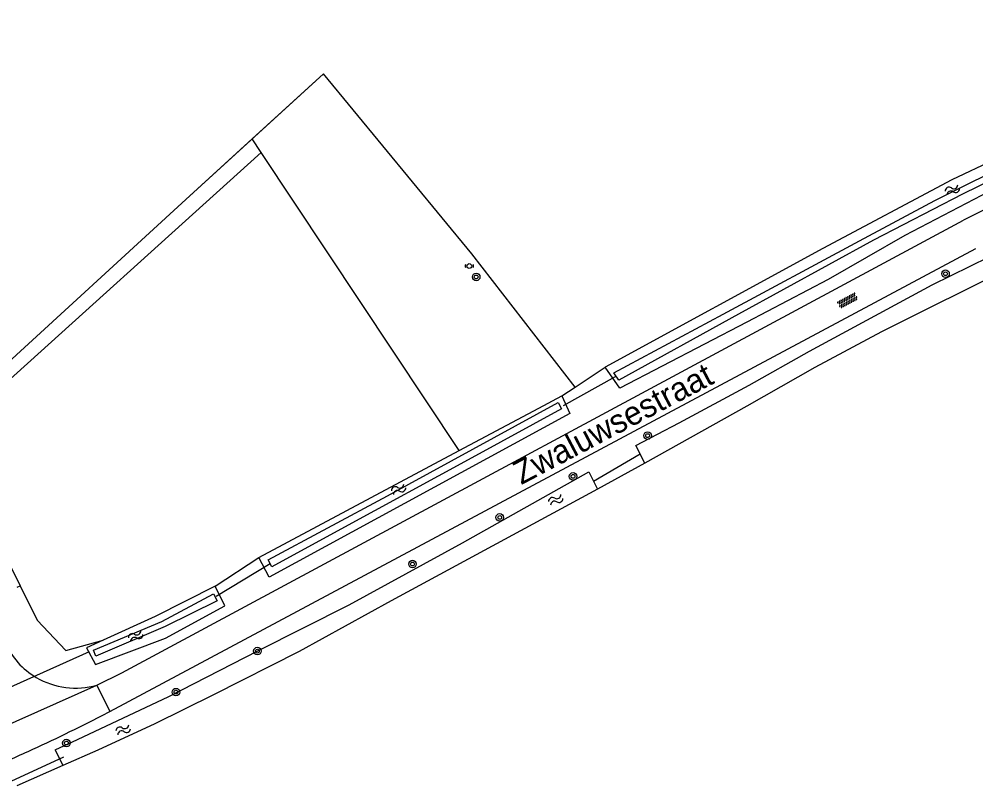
# Model space of a CAD drawing. Extents: x 133000 to 136000, y 400500 to 403500.
# Drawn here: x 135413.7 to 135514.9, y 400767 to 400848.1 of the extents above; entities that cross this region are included whole.
import ezdxf

# ---------------------------------------------------------------- set-up
doc = ezdxf.new("R2010")
doc.units = 0
for name, color, linetype in [('gg-afsc-draadraster', 7, 'Continuous'), ('gg-afsc-lijn draadraster', 7, 'Continuous'), ('gg-anno-openbare ruimte label', 7, 'Continuous'), ('gg-knt-bronhoudergrens', 7, 'Continuous'), ('gg-knt-onverhard', 7, 'Continuous'), ('gg-kntw-bovenkant insteek waterloop', 7, 'Continuous'), ('gg-kntw-waterlijn', 7, 'Continuous'), ('gg-kwrk-duiker nz buis', 7, 'Continuous'), ('gt-grn-groengrens', 7, 'Continuous'), ('gt-grn-weggrens', 7, 'Continuous'), ('gt-symb-boom', 7, 'Continuous'), ('gt-symb-overige verharding', 7, 'Continuous'), ('gt-symb-peilbuis', 7, 'Continuous'), ('gt-symb-watersymbool', 7, 'Continuous')]:
    doc.layers.add(name, color=color, linetype=linetype)

# ---------------------------------------------------------------- blocks, each defined once
blk = doc.blocks.new('gt0-WA')
at = {"layer": 'gt-symb-watersymbool'}
for centre, start, end in [((-0.32, 0.02), 28.0725, 151.9275), ((0.43, 0.42), 208.0725, 331.9275), ((-0.32, -0.43), 28.0725, 151.9275), ((0.43, -0.03), 208.0725, 331.9275)]:
    blk.add_arc(centre, 0.425, start, end, dxfattribs=at)
blk = doc.blocks.new('gt0-BOOM')
at = {"layer": 'gt-symb-boom'}
for radius in [0.4, 0.2]:
    blk.add_circle((0, 0), radius, dxfattribs=at)
blk = doc.blocks.new('gt0-PBUIS')
at = {"layer": 'gt-symb-peilbuis'}
blk.add_circle((0, 0), 0.25, dxfattribs=at)
for centre, start, end in [((-0.21, 0), 141.9073, 218.0927), ((0.21, 0), 321.9073, 38.0927)]:
    blk.add_arc(centre, 0.243, start, end, dxfattribs=at)
blk = doc.blocks.new('gt0-OVH')
at = {"layer": 'gt-symb-overige verharding'}
for points in [[(-0.97, 0.3), (-0.97, 0.31), (-0.96, 0.32), (-0.97, 0.33), (-0.97, 0.34), (-0.98, 0.35), (-0.99, 0.35), (-1, 0.36), (-1.01, 0.35), (-1.02, 0.35), (-1.03, 0.34), (-1.03, 0.33), (-1.04, 0.32), (-1.03, 0.31), (-1.03, 0.3), (-1.02, 0.29), (-1.01, 0.29), (-1, 0.28), (-0.99, 0.29), (-0.98, 0.29)], [(-0.87, 0.11), (-0.87, 0.12), (-0.86, 0.13), (-0.87, 0.14), (-0.87, 0.15), (-0.88, 0.16), (-0.89, 0.16), (-0.9, 0.16), (-0.91, 0.16), (-0.92, 0.16), (-0.93, 0.15), (-0.93, 0.14), (-0.94, 0.13), (-0.93, 0.12), (-0.93, 0.11), (-0.92, 0.1), (-0.91, 0.09), (-0.9, 0.09), (-0.89, 0.09), (-0.88, 0.1)], [(-0.77, 0.3), (-0.77, 0.31), (-0.76, 0.32), (-0.77, 0.33), (-0.77, 0.34), (-0.78, 0.35), (-0.79, 0.35), (-0.8, 0.36), (-0.81, 0.35), (-0.82, 0.35), (-0.83, 0.34), (-0.83, 0.33), (-0.84, 0.32), (-0.83, 0.31), (-0.83, 0.3), (-0.82, 0.29), (-0.81, 0.29), (-0.8, 0.28), (-0.79, 0.29), (-0.78, 0.29)], [(-0.67, 0.11), (-0.67, 0.12), (-0.66, 0.13), (-0.67, 0.14), (-0.67, 0.15), (-0.68, 0.16), (-0.69, 0.16), (-0.7, 0.16), (-0.71, 0.16), (-0.72, 0.16), (-0.73, 0.15), (-0.73, 0.14), (-0.74, 0.13), (-0.73, 0.12), (-0.73, 0.11), (-0.72, 0.1), (-0.71, 0.09), (-0.7, 0.09), (-0.69, 0.09), (-0.68, 0.1)], [(-0.57, 0.3), (-0.57, 0.31), (-0.56, 0.32), (-0.57, 0.33), (-0.57, 0.34), (-0.58, 0.35), (-0.59, 0.35), (-0.6, 0.36), (-0.61, 0.35), (-0.62, 0.35), (-0.63, 0.34), (-0.63, 0.33), (-0.64, 0.32), (-0.63, 0.31), (-0.63, 0.3), (-0.62, 0.29), (-0.61, 0.29), (-0.6, 0.28), (-0.59, 0.29), (-0.58, 0.29)], [(-0.47, 0.11), (-0.47, 0.12), (-0.46, 0.13), (-0.47, 0.14), (-0.47, 0.15), (-0.48, 0.16), (-0.49, 0.16), (-0.5, 0.16), (-0.51, 0.16), (-0.52, 0.16), (-0.53, 0.15), (-0.53, 0.14), (-0.54, 0.13), (-0.53, 0.12), (-0.53, 0.11), (-0.52, 0.1), (-0.51, 0.09), (-0.5, 0.09), (-0.49, 0.09), (-0.48, 0.1)], [(-0.37, 0.3), (-0.37, 0.31), (-0.36, 0.32), (-0.37, 0.33), (-0.37, 0.34), (-0.38, 0.35), (-0.39, 0.35), (-0.4, 0.36), (-0.41, 0.35), (-0.42, 0.35), (-0.43, 0.34), (-0.43, 0.33), (-0.44, 0.32), (-0.43, 0.31), (-0.43, 0.3), (-0.42, 0.29), (-0.41, 0.29), (-0.4, 0.28), (-0.39, 0.29), (-0.38, 0.29)], [(-0.27, 0.11), (-0.27, 0.12), (-0.26, 0.13), (-0.27, 0.14), (-0.27, 0.15), (-0.28, 0.16), (-0.29, 0.16), (-0.3, 0.16), (-0.31, 0.16), (-0.32, 0.16), (-0.33, 0.15), (-0.33, 0.14), (-0.34, 0.13), (-0.33, 0.12), (-0.33, 0.11), (-0.32, 0.1), (-0.31, 0.09), (-0.3, 0.09), (-0.29, 0.09), (-0.28, 0.1)], [(-0.17, 0.3), (-0.17, 0.31), (-0.16, 0.32), (-0.17, 0.33), (-0.17, 0.34), (-0.18, 0.35), (-0.19, 0.35), (-0.2, 0.36), (-0.21, 0.35), (-0.22, 0.35), (-0.23, 0.34), (-0.23, 0.33), (-0.24, 0.32), (-0.23, 0.31), (-0.23, 0.3), (-0.22, 0.29), (-0.21, 0.29), (-0.2, 0.28), (-0.19, 0.29), (-0.18, 0.29)], [(-0.07, 0.11), (-0.07, 0.12), (-0.06, 0.13), (-0.07, 0.14), (-0.07, 0.15), (-0.08, 0.16), (-0.09, 0.16), (-0.1, 0.16), (-0.11, 0.16), (-0.12, 0.16), (-0.13, 0.15), (-0.13, 0.14), (-0.14, 0.13), (-0.13, 0.12), (-0.13, 0.11), (-0.12, 0.1), (-0.11, 0.09), (-0.1, 0.09), (-0.09, 0.09), (-0.08, 0.1)], [(0.03, 0.3), (0.03, 0.31), (0.04, 0.32), (0.03, 0.33), (0.03, 0.34), (0.02, 0.35), (0.01, 0.35), (0, 0.36), (-0.01, 0.35), (-0.02, 0.35), (-0.03, 0.34), (-0.03, 0.33), (-0.04, 0.32), (-0.03, 0.31), (-0.03, 0.3), (-0.02, 0.29), (-0.01, 0.29), (0, 0.28), (0.01, 0.29), (0.02, 0.29)], [(0.13, 0.11), (0.13, 0.12), (0.14, 0.13), (0.13, 0.14), (0.13, 0.15), (0.12, 0.16), (0.11, 0.16), (0.1, 0.16), (0.09, 0.16), (0.08, 0.16), (0.07, 0.15), (0.07, 0.14), (0.06, 0.13), (0.07, 0.12), (0.07, 0.11), (0.08, 0.1), (0.09, 0.09), (0.1, 0.09), (0.11, 0.09), (0.12, 0.1)], [(0.23, 0.3), (0.23, 0.31), (0.24, 0.32), (0.23, 0.33), (0.23, 0.34), (0.22, 0.35), (0.21, 0.35), (0.2, 0.36), (0.19, 0.35), (0.18, 0.35), (0.17, 0.34), (0.17, 0.33), (0.16, 0.32), (0.17, 0.31), (0.17, 0.3), (0.18, 0.29), (0.19, 0.29), (0.2, 0.28), (0.21, 0.29), (0.22, 0.29)], [(0.33, 0.11), (0.33, 0.12), (0.34, 0.13), (0.33, 0.14), (0.33, 0.15), (0.32, 0.16), (0.31, 0.16), (0.3, 0.16), (0.29, 0.16), (0.28, 0.16), (0.27, 0.15), (0.27, 0.14), (0.26, 0.13), (0.27, 0.12), (0.27, 0.11), (0.28, 0.1), (0.29, 0.09), (0.3, 0.09), (0.31, 0.09), (0.32, 0.1)], [(0.43, 0.3), (0.43, 0.31), (0.44, 0.32), (0.43, 0.33), (0.43, 0.34), (0.42, 0.35), (0.41, 0.35), (0.4, 0.36), (0.39, 0.35), (0.38, 0.35), (0.37, 0.34), (0.37, 0.33), (0.36, 0.32), (0.37, 0.31), (0.37, 0.3), (0.38, 0.29), (0.39, 0.29), (0.4, 0.28), (0.41, 0.29), (0.42, 0.29)], [(0.53, 0.11), (0.53, 0.12), (0.54, 0.13), (0.53, 0.14), (0.53, 0.15), (0.52, 0.16), (0.51, 0.16), (0.5, 0.16), (0.49, 0.16), (0.48, 0.16), (0.47, 0.15), (0.47, 0.14), (0.46, 0.13), (0.47, 0.12), (0.47, 0.11), (0.48, 0.1), (0.49, 0.09), (0.5, 0.09), (0.51, 0.09), (0.52, 0.1)], [(0.63, 0.3), (0.63, 0.31), (0.64, 0.32), (0.63, 0.33), (0.63, 0.34), (0.62, 0.35), (0.61, 0.35), (0.6, 0.36), (0.59, 0.35), (0.58, 0.35), (0.57, 0.34), (0.57, 0.33), (0.56, 0.32), (0.57, 0.31), (0.57, 0.3), (0.58, 0.29), (0.59, 0.29), (0.6, 0.28), (0.61, 0.29), (0.62, 0.29)], [(0.73, 0.11), (0.73, 0.12), (0.74, 0.13), (0.73, 0.14), (0.73, 0.15), (0.72, 0.16), (0.71, 0.16), (0.7, 0.16), (0.69, 0.16), (0.68, 0.16), (0.67, 0.15), (0.67, 0.14), (0.66, 0.13), (0.67, 0.12), (0.67, 0.11), (0.68, 0.1), (0.69, 0.09), (0.7, 0.09), (0.71, 0.09), (0.72, 0.1)], [(0.83, 0.3), (0.83, 0.31), (0.84, 0.32), (0.83, 0.33), (0.83, 0.34), (0.82, 0.35), (0.81, 0.35), (0.8, 0.36), (0.79, 0.35), (0.78, 0.35), (0.77, 0.34), (0.77, 0.33), (0.76, 0.32), (0.77, 0.31), (0.77, 0.3), (0.78, 0.29), (0.79, 0.29), (0.8, 0.28), (0.81, 0.29), (0.82, 0.29)], [(0.93, 0.11), (0.93, 0.12), (0.94, 0.13), (0.93, 0.14), (0.93, 0.15), (0.92, 0.16), (0.91, 0.16), (0.9, 0.16), (0.89, 0.16), (0.88, 0.16), (0.87, 0.15), (0.87, 0.14), (0.86, 0.13), (0.87, 0.12), (0.87, 0.11), (0.88, 0.1), (0.89, 0.09), (0.9, 0.09), (0.91, 0.09), (0.92, 0.1)], [(1.03, 0.3), (1.03, 0.31), (1.04, 0.32), (1.03, 0.33), (1.03, 0.34), (1.02, 0.35), (1.01, 0.35), (1, 0.36), (0.99, 0.35), (0.98, 0.35), (0.97, 0.34), (0.97, 0.33), (0.96, 0.32), (0.97, 0.31), (0.97, 0.3), (0.98, 0.29), (0.99, 0.29), (1, 0.28), (1.01, 0.29), (1.02, 0.29)], [(-0.97, -0.14), (-0.97, -0.13), (-0.96, -0.12), (-0.97, -0.11), (-0.97, -0.1), (-0.98, -0.09), (-0.99, -0.09), (-1, -0.08), (-1.01, -0.09), (-1.02, -0.09), (-1.03, -0.1), (-1.03, -0.11), (-1.04, -0.12), (-1.03, -0.13), (-1.03, -0.14), (-1.02, -0.15), (-1.01, -0.15), (-1, -0.16), (-0.99, -0.15), (-0.98, -0.15)], [(-0.87, -0.33), (-0.87, -0.32), (-0.86, -0.31), (-0.87, -0.3), (-0.87, -0.29), (-0.88, -0.28), (-0.89, -0.28), (-0.9, -0.28), (-0.91, -0.28), (-0.92, -0.28), (-0.93, -0.29), (-0.93, -0.3), (-0.94, -0.31), (-0.93, -0.32), (-0.93, -0.33), (-0.92, -0.34), (-0.91, -0.35), (-0.9, -0.35), (-0.89, -0.35), (-0.88, -0.34)], [(-0.77, -0.14), (-0.77, -0.13), (-0.76, -0.12), (-0.77, -0.11), (-0.77, -0.1), (-0.78, -0.09), (-0.79, -0.09), (-0.8, -0.08), (-0.81, -0.09), (-0.82, -0.09), (-0.83, -0.1), (-0.83, -0.11), (-0.84, -0.12), (-0.83, -0.13), (-0.83, -0.14), (-0.82, -0.15), (-0.81, -0.15), (-0.8, -0.16), (-0.79, -0.15), (-0.78, -0.15)], [(-0.67, -0.33), (-0.67, -0.32), (-0.66, -0.31), (-0.67, -0.3), (-0.67, -0.29), (-0.68, -0.28), (-0.69, -0.28), (-0.7, -0.28), (-0.71, -0.28), (-0.72, -0.28), (-0.73, -0.29), (-0.73, -0.3), (-0.74, -0.31), (-0.73, -0.32), (-0.73, -0.33), (-0.72, -0.34), (-0.71, -0.35), (-0.7, -0.35), (-0.69, -0.35), (-0.68, -0.34)], [(-0.57, -0.14), (-0.57, -0.13), (-0.56, -0.12), (-0.57, -0.11), (-0.57, -0.1), (-0.58, -0.09), (-0.59, -0.09), (-0.6, -0.08), (-0.61, -0.09), (-0.62, -0.09), (-0.63, -0.1), (-0.63, -0.11), (-0.64, -0.12), (-0.63, -0.13), (-0.63, -0.14), (-0.62, -0.15), (-0.61, -0.15), (-0.6, -0.16), (-0.59, -0.15), (-0.58, -0.15)], [(-0.47, -0.33), (-0.47, -0.32), (-0.46, -0.31), (-0.47, -0.3), (-0.47, -0.29), (-0.48, -0.28), (-0.49, -0.28), (-0.5, -0.28), (-0.51, -0.28), (-0.52, -0.28), (-0.53, -0.29), (-0.53, -0.3), (-0.54, -0.31), (-0.53, -0.32), (-0.53, -0.33), (-0.52, -0.34), (-0.51, -0.35), (-0.5, -0.35), (-0.49, -0.35), (-0.48, -0.34)], [(-0.37, -0.14), (-0.37, -0.13), (-0.36, -0.12), (-0.37, -0.11), (-0.37, -0.1), (-0.38, -0.09), (-0.39, -0.09), (-0.4, -0.08), (-0.41, -0.09), (-0.42, -0.09), (-0.43, -0.1), (-0.43, -0.11), (-0.44, -0.12), (-0.43, -0.13), (-0.43, -0.14), (-0.42, -0.15), (-0.41, -0.15), (-0.4, -0.16), (-0.39, -0.15), (-0.38, -0.15)], [(-0.27, -0.33), (-0.27, -0.32), (-0.26, -0.31), (-0.27, -0.3), (-0.27, -0.29), (-0.28, -0.28), (-0.29, -0.28), (-0.3, -0.28), (-0.31, -0.28), (-0.32, -0.28), (-0.33, -0.29), (-0.33, -0.3), (-0.34, -0.31), (-0.33, -0.32), (-0.33, -0.33), (-0.32, -0.34), (-0.31, -0.35), (-0.3, -0.35), (-0.29, -0.35), (-0.28, -0.34)], [(-0.17, -0.14), (-0.17, -0.13), (-0.16, -0.12), (-0.17, -0.11), (-0.17, -0.1), (-0.18, -0.09), (-0.19, -0.09), (-0.2, -0.08), (-0.21, -0.09), (-0.22, -0.09), (-0.23, -0.1), (-0.23, -0.11), (-0.24, -0.12), (-0.23, -0.13), (-0.23, -0.14), (-0.22, -0.15), (-0.21, -0.15), (-0.2, -0.16), (-0.19, -0.15), (-0.18, -0.15)], [(-0.07, -0.33), (-0.07, -0.32), (-0.06, -0.31), (-0.07, -0.3), (-0.07, -0.29), (-0.08, -0.28), (-0.09, -0.28), (-0.1, -0.28), (-0.11, -0.28), (-0.12, -0.28), (-0.13, -0.29), (-0.13, -0.3), (-0.14, -0.31), (-0.13, -0.32), (-0.13, -0.33), (-0.12, -0.34), (-0.11, -0.35), (-0.1, -0.35), (-0.09, -0.35), (-0.08, -0.34)], [(0.03, -0.14), (0.03, -0.13), (0.04, -0.12), (0.03, -0.11), (0.03, -0.1), (0.02, -0.09), (0.01, -0.09), (0, -0.08), (-0.01, -0.09), (-0.02, -0.09), (-0.03, -0.1), (-0.03, -0.11), (-0.04, -0.12), (-0.03, -0.13), (-0.03, -0.14), (-0.02, -0.15), (-0.01, -0.15), (0, -0.16), (0.01, -0.15), (0.02, -0.15)], [(0.13, -0.33), (0.13, -0.32), (0.14, -0.31), (0.13, -0.3), (0.13, -0.29), (0.12, -0.28), (0.11, -0.28), (0.1, -0.28), (0.09, -0.28), (0.08, -0.28), (0.07, -0.29), (0.07, -0.3), (0.06, -0.31), (0.07, -0.32), (0.07, -0.33), (0.08, -0.34), (0.09, -0.35), (0.1, -0.35), (0.11, -0.35), (0.12, -0.34)], [(0.23, -0.14), (0.23, -0.13), (0.24, -0.12), (0.23, -0.11), (0.23, -0.1), (0.22, -0.09), (0.21, -0.09), (0.2, -0.08), (0.19, -0.09), (0.18, -0.09), (0.17, -0.1), (0.17, -0.11), (0.16, -0.12), (0.17, -0.13), (0.17, -0.14), (0.18, -0.15), (0.19, -0.15), (0.2, -0.16), (0.21, -0.15), (0.22, -0.15)], [(0.33, -0.33), (0.33, -0.32), (0.34, -0.31), (0.33, -0.3), (0.33, -0.29), (0.32, -0.28), (0.31, -0.28), (0.3, -0.28), (0.29, -0.28), (0.28, -0.28), (0.27, -0.29), (0.27, -0.3), (0.26, -0.31), (0.27, -0.32), (0.27, -0.33), (0.28, -0.34), (0.29, -0.35), (0.3, -0.35), (0.31, -0.35), (0.32, -0.34)], [(0.43, -0.14), (0.43, -0.13), (0.44, -0.12), (0.43, -0.11), (0.43, -0.1), (0.42, -0.09), (0.41, -0.09), (0.4, -0.08), (0.39, -0.09), (0.38, -0.09), (0.37, -0.1), (0.37, -0.11), (0.36, -0.12), (0.37, -0.13), (0.37, -0.14), (0.38, -0.15), (0.39, -0.15), (0.4, -0.16), (0.41, -0.15), (0.42, -0.15)], [(0.53, -0.33), (0.53, -0.32), (0.54, -0.31), (0.53, -0.3), (0.53, -0.29), (0.52, -0.28), (0.51, -0.28), (0.5, -0.28), (0.49, -0.28), (0.48, -0.28), (0.47, -0.29), (0.47, -0.3), (0.46, -0.31), (0.47, -0.32), (0.47, -0.33), (0.48, -0.34), (0.49, -0.35), (0.5, -0.35), (0.51, -0.35), (0.52, -0.34)], [(0.63, -0.14), (0.63, -0.13), (0.64, -0.12), (0.63, -0.11), (0.63, -0.1), (0.62, -0.09), (0.61, -0.09), (0.6, -0.08), (0.59, -0.09), (0.58, -0.09), (0.57, -0.1), (0.57, -0.11), (0.56, -0.12), (0.57, -0.13), (0.57, -0.14), (0.58, -0.15), (0.59, -0.15), (0.6, -0.16), (0.61, -0.15), (0.62, -0.15)], [(0.73, -0.33), (0.73, -0.32), (0.74, -0.31), (0.73, -0.3), (0.73, -0.29), (0.72, -0.28), (0.71, -0.28), (0.7, -0.28), (0.69, -0.28), (0.68, -0.28), (0.67, -0.29), (0.67, -0.3), (0.66, -0.31), (0.67, -0.32), (0.67, -0.33), (0.68, -0.34), (0.69, -0.35), (0.7, -0.35), (0.71, -0.35), (0.72, -0.34)], [(0.83, -0.14), (0.83, -0.13), (0.84, -0.12), (0.83, -0.11), (0.83, -0.1), (0.82, -0.09), (0.81, -0.09), (0.8, -0.08), (0.79, -0.09), (0.78, -0.09), (0.77, -0.1), (0.77, -0.11), (0.76, -0.12), (0.77, -0.13), (0.77, -0.14), (0.78, -0.15), (0.79, -0.15), (0.8, -0.16), (0.81, -0.15), (0.82, -0.15)], [(0.93, -0.33), (0.93, -0.32), (0.94, -0.31), (0.93, -0.3), (0.93, -0.29), (0.92, -0.28), (0.91, -0.28), (0.9, -0.28), (0.89, -0.28), (0.88, -0.28), (0.87, -0.29), (0.87, -0.3), (0.86, -0.31), (0.87, -0.32), (0.87, -0.33), (0.88, -0.34), (0.89, -0.35), (0.9, -0.35), (0.91, -0.35), (0.92, -0.34)], [(1.03, -0.14), (1.03, -0.13), (1.04, -0.12), (1.03, -0.11), (1.03, -0.1), (1.02, -0.09), (1.01, -0.09), (1, -0.08), (0.99, -0.09), (0.98, -0.09), (0.97, -0.1), (0.97, -0.11), (0.96, -0.12), (0.97, -0.13), (0.97, -0.14), (0.98, -0.15), (0.99, -0.15), (1, -0.16), (1.01, -0.15), (1.02, -0.15)]]:
    blk.add_lwpolyline(points, close=True, dxfattribs=at)

msp = doc.modelspace()

# ---------------------------------------------------------------- linework, layer by layer
at = {"layer": 'gg-afsc-draadraster'}
msp.add_line((135438.39, 400835.47), (135445.92, 400842.36), dxfattribs=at)
for points in [[(135404.57, 400804.86), (135411.26, 400810.64), (135431.36, 400829.04), (135438.39, 400835.47)], [(135439.35, 400834.03), (135409.87, 400807.44), (135405.71, 400804.49), (135413.84, 400788.19)], [(135413.84, 400788.19), (135415.65, 400784.55), (135418.69, 400781.36), (135422.63, 400782.43)]]:
    msp.add_lwpolyline(points, dxfattribs=at)
at = {"layer": 'gg-afsc-lijn draadraster'}
for points in [[(135404.57, 400804.86), (135411.26, 400810.64), (135431.36, 400829.04), (135445.92, 400842.36)], [(135413.84, 400788.19), (135415.65, 400784.55), (135418.69, 400781.36), (135422.63, 400782.43)]]:
    msp.add_lwpolyline(points, dxfattribs=at)
at = {"layer": 'gg-knt-bronhoudergrens'}
for p, q in [((135479.91, 400801.17), (135474.91, 400798.42)), ((135418.35, 400769.19), (135413.49, 400767.04))]:
    msp.add_line(p, q, dxfattribs=at)
msp.add_lwpolyline([(135472.55, 400809.22), (135461.6, 400823.3), (135445.92, 400842.36)], dxfattribs=at)
at = {"layer": 'gg-knt-onverhard'}
for p, q in [((135423.33, 400774.91), (135514.93, 400823.87)), ((135422.52, 400774.48), (135423.33, 400774.91))]:
    msp.add_line(p, q, dxfattribs=at)
msp.add_lwpolyline([(135421.95, 400777.7), (135424.58, 400779.01), (135513.63, 400826.86)], dxfattribs=at)
for centre, radius, start, end in [((135646.17, 400565.5), 293.05, 109.4708, 116.8911), ((135419.69, 400785.57), 8.19, 204.5296, 239.5864), ((135419.69, 400785.56), 8.18, 239.6072, 286.0325), ((135340.66, 400933.45), 178.81, 294.4547, 297.2454), ((135342.91, 400928.45), 173.33, 293.6558, 294.4642)]:
    msp.add_arc(centre, radius, start, end, dxfattribs=at)
at = {"layer": 'gg-kntw-bovenkant insteek waterloop'}
for p, q in [((135468.72, 400807), (135471.13, 400808.29)), ((135460.28, 400802.5), (135468.72, 400807)), ((135439.07, 400791.19), (135460.28, 400802.5)), ((135417.56, 400770.86), (135418.35, 400769.19))]:
    msp.add_line(p, q, dxfattribs=at)
for points in [[(135479.91, 400801.17), (135478.98, 400803.05), (135483.56, 400805.42), (135490.95, 400809.42), (135497.33, 400813.01), (135510.32, 400820.04), (135516.33, 400822.99), (135522.32, 400825.85), (135528.11, 400828.37), (135533.43, 400830.61), (135545.4, 400835.43), (135552.74, 400838.19), (135559.16, 400840.53), (135565.18, 400842.59), (135573.12, 400845.38), (135581.81, 400848.13), (135582.4, 400845.98)], [(135549.94, 400847.3), (135546.76, 400846.2), (135533.74, 400840.93), (135525.82, 400837.49), (135512.4, 400831.13)], [(135582.4, 400845.98), (135577.01, 400844.03), (135565.84, 400840.42), (135555.48, 400836.93), (135546.57, 400833.69), (135538.62, 400830.61), (135532.13, 400827.97), (135525.49, 400825.13), (135518.88, 400822), (135504.94, 400815.06), (135497.91, 400811.29), (135490.72, 400807.18), (135479.91, 400801.17)], [(135552.64, 400845.55), (135551.59, 400844.75), (135543.16, 400841.45), (135534.31, 400837.6), (135524.91, 400834), (135515.54, 400829.46), (135507.41, 400825.26), (135499.31, 400820.6), (135490.71, 400816.09), (135477.27, 400809.11), (135475.72, 400811.32)], [(135512.4, 400831.13), (135498.75, 400823.88), (135475.72, 400811.32)], [(135471.13, 400808.29), (135471.99, 400806.43), (135440.18, 400789.1), (135439.07, 400791.19)], [(135417.56, 400770.86), (135419.9, 400771.93), (135429.56, 400776.49), (135438.97, 400781.31), (135448.64, 400786.17), (135460.62, 400792.74), (135473.98, 400800.26), (135474.91, 400798.42)], [(135474.91, 400798.42), (135453.1, 400786.6), (135443.36, 400781.24), (135434.3, 400776.66), (135428.1, 400773.6), (135422.05, 400770.8), (135418.35, 400769.19)], [(135422.63, 400782.43), (135420.85, 400781.63), (135421.81, 400779.89), (135429.23, 400782.67), (135435.5, 400786.08), (135434.48, 400788.17)], [(135434.48, 400788.17), (135428.13, 400784.94), (135422.63, 400782.43)]]:
    msp.add_lwpolyline(points, dxfattribs=at)
at = {"layer": 'gg-kntw-waterlijn'}
for points in [[(135476.62, 400810.73), (135488.2, 400816.94), (135502.62, 400824.68), (135510.59, 400828.96), (135519.58, 400833.44), (135528.01, 400837.27), (135535.78, 400840.44), (135551.08, 400846.42), (135551.51, 400845.7), (135543.49, 400842.47), (135531.24, 400837.72), (135521.79, 400833.68), (135513.53, 400829.61), (135504.11, 400824.77), (135489.81, 400816.91), (135477.15, 400809.95), (135476.62, 400810.73)], [(135440.08, 400790.93), (135452.71, 400797.73), (135470.74, 400807.57), (135471.1, 400806.92), (135461.61, 400801.74), (135447.76, 400794.19), (135440.45, 400790.2), (135440.08, 400790.93)], [(135421.59, 400781.38), (135428.81, 400784.41), (135434.3, 400787.34), (135434.69, 400786.61), (135429.19, 400783.89), (135421.85, 400780.74), (135421.59, 400781.38)]]:
    msp.add_lwpolyline(points, dxfattribs=at)
at = {"layer": 'gg-kwrk-duiker nz buis'}
for p, q in [((135476.77, 400810.29), (135471.29, 400807.23)), ((135474.49, 400799.26), (135479.41, 400802.17)), ((135440.28, 400790.51), (135434.59, 400787.07)), ((135393.77, 400768.92), (135421.16, 400781.24)), ((135408.83, 400775.7), (135421.16, 400781.24)), ((135412.45, 400767.34), (135418.46, 400770.1))]:
    msp.add_line(p, q, dxfattribs=at)
at = {"layer": 'gt-grn-groengrens'}
for p, q in [((135439.35, 400834.03), (135438.39, 400835.47)), ((135460.28, 400802.5), (135439.35, 400834.03)), ((135472.55, 400809.22), (135475.72, 400811.32)), ((135471.13, 400808.29), (135472.55, 400809.22)), ((135434.48, 400788.17), (135439.07, 400791.19)), ((135413.54, 400788.04), (135413.84, 400788.19))]:
    msp.add_line(p, q, dxfattribs=at)
at = {"layer": 'gt-grn-weggrens'}
for p, q in [((135408.15, 400771.54), (135421.95, 400777.7)), ((135421.95, 400777.7), (135423.33, 400774.91))]:
    msp.add_line(p, q, dxfattribs=at)

# ---------------------------------------------------------------- block references
at = {"layer": 'gt-symb-boom'}
for p in [(135511.72, 400821.2), (135462.08, 400820.86), (135480.21, 400804.08), (135472.32, 400799.77), (135464.57, 400795.43), (135455.34, 400790.5), (135438.93, 400781.29), (135430.32, 400776.95), (135418.73, 400771.57)]:
    msp.add_blockref('gt0-BOOM', p, dxfattribs=at)
at = {"layer": 'gt-symb-overige verharding', "rotation": 28.102823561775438}
msp.add_blockref('gt0-OVH', (135501.36, 400818.36), dxfattribs=at)
at = {"layer": 'gt-symb-peilbuis'}
msp.add_blockref('gt0-PBUIS', (135461.35, 400822.02), dxfattribs=at)
at = {"layer": 'gt-symb-watersymbool'}
for p, rotation in [((135512.39, 400830.05), 25.899148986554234), ((135453.82, 400798.38), 28.998977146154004), ((135470.44, 400797.25), 29.410819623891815), ((135426.01, 400782.85), 28.998977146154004), ((135424.69, 400772.95), 24.899200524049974)]:
    msp.add_blockref('gt0-WA', p, dxfattribs=dict(at, rotation=rotation))

# ---------------------------------------------------------------- texts
at = {"layer": 'gg-anno-openbare ruimte label'}
msp.add_text('Zwaluwsestraat', height=2.5, rotation=27.8, dxfattribs=at).set_placement((135466.84, 400798.84))

doc.saveas('drawing.dxf')
